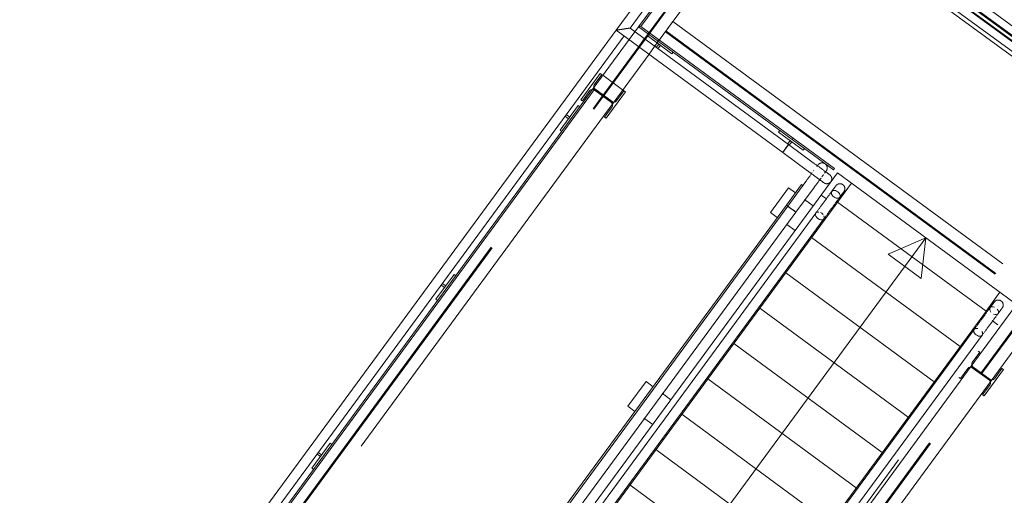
# Model space of a CAD drawing. Header units: metres. Extents: x 135583 to 135939, y 457896 to 458258.
# Tile 533 of 599: x 135704.68 to 135709.5, y 458153.05 to 458155.37. Entities that reach past the tile are written whole.
import ezdxf

# ---------------------------------------------------------------- set-up
doc = ezdxf.new("R2010")
doc.units = ezdxf.units.M
doc.linetypes.add('Hidden', pattern=[4, 2, -2])
doc.layers.add('NIEUWE INSTALLATIE', color=250, linetype='Continuous', lineweight=0)

msp = doc.modelspace()

# ---------------------------------------------------------------- linework, layer by layer
at = {"layer": 'NIEUWE INSTALLATIE', "linetype": 'Hidden'}
for p, q in [((135708.4192, 458156.1082), (135710.1744, 458154.8187)), ((135708.4192, 458156.1082), (135710.1744, 458154.8187)), ((135708.4222, 458156.1123), (135710.1774, 458154.8227)), ((135708.4222, 458156.1123), (135710.1774, 458154.8227)), ((135707.7528, 458155.2932), (135708.3294, 458156.078)), ((135707.7528, 458155.2932), (135708.3294, 458156.078)), ((135707.7528, 458155.2932), (135708.3294, 458156.078)), ((135707.7547, 458155.3043), (135708.3253, 458156.081)), ((135707.7547, 458155.3043), (135708.3253, 458156.081)), ((135707.7547, 458155.3043), (135708.3253, 458156.081)), ((135710.1404, 458154.7724), (135708.3852, 458156.0619)), ((135710.1404, 458154.7724), (135708.3852, 458156.0619)), ((135708.4098, 458156.0903), (135710.1602, 458154.8044)), ((135708.4127, 458156.0944), (135710.1631, 458154.8084)), ((135708.3757, 458156.044), (135707.7992, 458155.2592)), ((135708.3757, 458156.044), (135707.7992, 458155.2592)), ((135708.3757, 458156.044), (135707.7992, 458155.2592)), ((135707.8051, 458155.2672), (135707.8761, 458155.3639)), ((135707.8051, 458155.2672), (135707.8761, 458155.3639)), ((135707.8761, 458155.3639), (135709.6265, 458154.078)), ((135707.8761, 458155.3639), (135709.6265, 458154.078)), ((135707.6625, 458155.2758), (135707.69, 458155.3133)), ((135707.6625, 458155.2758), (135707.69, 458155.3133)), ((135707.6625, 458155.2758), (135707.69, 458155.3133)), ((135707.7363, 458155.2792), (135707.7547, 458155.3042)), ((135707.7363, 458155.2792), (135707.7547, 458155.3042)), ((135707.7403, 458155.2762), (135707.7528, 458155.2932)), ((135707.7403, 458155.2762), (135707.7528, 458155.2932)), ((135707.8391, 458155.3136), (135709.5895, 458154.0276)), ((135707.8391, 458155.3136), (135709.5895, 458154.0276)), ((135707.8421, 458155.3176), (135709.5924, 458154.0316)), ((135707.8421, 458155.3176), (135709.5924, 458154.0316)), ((135707.5331, 458155.0026), (135707.7088, 458155.2418)), ((135707.5331, 458155.0026), (135707.7088, 458155.2418)), ((135707.5371, 458154.9997), (135707.7128, 458155.2388)), ((135707.5371, 458154.9997), (135707.7128, 458155.2388)), ((135707.7088, 458155.2418), (135707.7362, 458155.2791)), ((135707.7088, 458155.2418), (135707.7362, 458155.2791)), ((135707.7088, 458155.2418), (135707.7362, 458155.2791)), ((135707.7128, 458155.2388), (135707.7403, 458155.2762)), ((135707.7128, 458155.2388), (135707.7403, 458155.2762)), ((135707.7128, 458155.2388), (135707.7403, 458155.2762)), ((135707.7865, 458155.242), (135707.7592, 458155.2048)), ((135707.7865, 458155.242), (135707.7592, 458155.2048)), ((135707.7865, 458155.242), (135707.7592, 458155.2048)), ((135707.5341, 458155.1011), (135707.6364, 458155.026)), ((135707.5341, 458155.1011), (135707.6364, 458155.026)), ((135707.4857, 458154.9381), (135707.5313, 458155.0002)), ((135707.4857, 458154.9381), (135707.5313, 458155.0002)), ((135707.4857, 458154.9381), (135707.5313, 458155.0002)), ((135707.5313, 458155.0002), (135707.5331, 458155.0026)), ((135707.5313, 458155.0002), (135707.5331, 458155.0026)), ((135707.5313, 458155.0002), (135707.5331, 458155.0026)), ((135707.5313, 458155.0002), (135707.5331, 458155.0026)), ((135707.5354, 458154.9973), (135707.5371, 458154.9996)), ((135707.5354, 458154.9973), (135707.5371, 458154.9996)), ((135707.5354, 458154.9973), (135707.5371, 458154.9996)), ((135707.5354, 458154.9973), (135707.5371, 458154.9996)), ((135707.4458, 458154.9675), (135707.4394, 458154.9722)), ((135707.4458, 458154.9675), (135707.4394, 458154.9722)), ((135707.4898, 458154.9352), (135707.5353, 458154.9972)), ((135707.4898, 458154.9352), (135707.5353, 458154.9972)), ((135707.4898, 458154.9352), (135707.5353, 458154.9972)), ((135705.8043, 458152.6495), (135707.4857, 458154.9381)), ((135705.8043, 458152.6495), (135707.4857, 458154.9381)), ((135705.8043, 458152.6495), (135707.4857, 458154.9381)), ((135705.8043, 458152.6495), (135707.4857, 458154.9381)), ((135705.8083, 458152.6465), (135707.4897, 458154.9351)), ((135705.8083, 458152.6465), (135707.4897, 458154.9351)), ((135705.8083, 458152.6465), (135707.4897, 458154.9351)), ((135705.8083, 458152.6465), (135707.4897, 458154.9351)), ((135707.5361, 458154.9011), (135705.8547, 458152.6125)), ((135707.5361, 458154.9011), (135705.8547, 458152.6125)), ((135707.5361, 458154.9011), (135705.8547, 458152.6125)), ((135707.5361, 458154.9011), (135705.8547, 458152.6125)), ((135708.6802, 458154.6242), (135706.9314, 458152.2439)), ((135709.5425, 458153.9907), (135708.6802, 458154.6242)), ((135707.7937, 458151.6104), (135709.5425, 458153.9907)), ((135709.3802, 458153.6456), (135709.6018, 458153.9472)), ((135709.3802, 458153.6456), (135709.6018, 458153.9472)), ((135709.3842, 458153.6426), (135709.6058, 458153.9442)), ((135709.3842, 458153.6426), (135709.6058, 458153.9442)), ((135707.9459, 458151.6933), (135709.3784, 458153.6432)), ((135707.9459, 458151.6933), (135709.3784, 458153.6432)), ((135707.9499, 458151.6903), (135709.3824, 458153.6402)), ((135707.9499, 458151.6903), (135709.3824, 458153.6402)), ((135709.3784, 458153.6432), (135709.3802, 458153.6456)), ((135709.3784, 458153.6432), (135709.3802, 458153.6456)), ((135709.3784, 458153.6432), (135709.3802, 458153.6456)), ((135709.3825, 458153.6403), (135709.3842, 458153.6426)), ((135709.3825, 458153.6403), (135709.3842, 458153.6426)), ((135709.3825, 458153.6403), (135709.3842, 458153.6426))]:
    msp.add_line(p, q, dxfattribs=at)
at = {"layer": 'NIEUWE INSTALLATIE'}
for p, q in [((135708.4468, 458156.1407), (135710.1972, 458154.8547)), ((135708.136, 458156.0526), (135707.5988, 458155.3215)), ((135707.6663, 458155.3318), (135708.1749, 458156.024)), ((135710.1261, 458154.758), (135708.3757, 458156.044)), ((135708.1991, 458156.0063), (135707.7083, 458155.3383)), ((135707.7195, 458155.34), (135708.2055, 458156.0015)), ((135707.69, 458155.3133), (135707.7083, 458155.3383)), ((135707.69, 458155.3133), (135707.7083, 458155.3383)), ((135707.7195, 458155.34), (135707.7083, 458155.3383)), ((135707.7083, 458155.3383), (135708.4586, 458154.7871)), ((135708.4634, 458154.7935), (135707.7195, 458155.34)), ((135707.5988, 458155.3215), (135704.684, 458151.354)), ((135704.7515, 458151.3643), (135707.6382, 458155.2936)), ((135707.5988, 458155.3215), (135708.4122, 458154.7239)), ((135708.4408, 458154.7628), (135707.6663, 458155.3318)), ((135707.7502, 458155.2951), (135707.7561, 458155.3032)), ((135707.8711, 458155.2063), (135707.7502, 458155.2951)), ((135707.4868, 458155.0367), (135707.6624, 458155.2758)), ((135707.4868, 458155.0367), (135707.6624, 458155.2758)), ((135707.7991, 458155.2592), (135707.7866, 458155.242)), ((135707.7991, 458155.2592), (135707.7866, 458155.242)), ((135707.7944, 458155.2371), (135707.8066, 458155.2537)), ((135707.8146, 458155.2477), (135707.8025, 458155.2312)), ((135707.8066, 458155.2537), (135707.8146, 458155.2477)), ((135707.7592, 458155.2047), (135707.5835, 458154.9656)), ((135707.7592, 458155.2047), (135707.5835, 458154.9656)), ((135707.877, 458155.2144), (135707.8711, 458155.2063)), ((135707.5212, 458155.1106), (135707.4265, 458154.9817)), ((135707.4918, 458155.0553), (135707.5285, 458155.1053)), ((135707.5285, 458155.1053), (135707.5212, 458155.1106)), ((135704.7935, 458151.3707), (135707.4868, 458155.0367)), ((135707.4914, 458155.0295), (135704.8047, 458151.3725)), ((135707.4337, 458154.9763), (135707.4705, 458155.0263)), ((135707.5835, 458154.9656), (135707.4868, 458155.0367)), ((135707.5835, 458154.9656), (135707.4868, 458155.0367)), ((135707.4914, 458155.0295), (135707.5752, 458154.9679)), ((135707.5788, 458154.9728), (135707.495, 458155.0343)), ((135707.549, 458154.8917), (135707.6437, 458155.0206)), ((135707.6365, 458155.0259), (135707.5998, 458154.976)), ((135707.6437, 458155.0206), (135707.6365, 458155.0259)), ((135707.413, 458154.9532), (135707.3242, 458154.8323)), ((135707.4211, 458154.9473), (135707.413, 458154.9532)), ((135707.4265, 458154.9817), (135707.4337, 458154.9763)), ((135707.5835, 458154.9656), (135707.5361, 458154.9011)), ((135707.5835, 458154.9656), (135707.5361, 458154.9011)), ((135707.5835, 458154.9656), (135707.5361, 458154.9011)), ((135707.3716, 458154.8968), (135707.355, 458154.909)), ((135707.5784, 458154.947), (135707.5417, 458154.897)), ((135707.3491, 458154.9009), (135707.3657, 458154.8888)), ((135707.3657, 458154.8888), (135707.3716, 458154.8968)), ((135707.5417, 458154.897), (135707.549, 458154.8917)), ((135707.3242, 458154.8323), (135707.3323, 458154.8264)), ((135708.3923, 458154.8234), (135708.3982, 458154.8314)), ((135708.5131, 458154.7346), (135708.3923, 458154.8234)), ((135708.4365, 458154.7654), (135708.4487, 458154.7819)), ((135708.4389, 458154.7602), (135708.4367, 458154.7572)), ((135708.4408, 458154.7628), (135708.4404, 458154.7622)), ((135708.4409, 458154.7629), (135708.5617, 458154.6741)), ((135708.4567, 458154.776), (135708.4446, 458154.7595)), ((135708.4487, 458154.7819), (135708.4567, 458154.776)), ((135708.4634, 458154.7935), (135708.4586, 458154.7871)), ((135708.4586, 458154.787), (135708.4634, 458154.7935)), ((135708.6601, 458154.639), (135708.4586, 458154.787)), ((135708.4634, 458154.7935), (135708.6648, 458154.6455)), ((135708.5331, 458154.6351), (135708.4123, 458154.7239)), ((135708.4266, 458154.7434), (135708.4229, 458154.7384)), ((135708.4337, 458154.7531), (135708.4303, 458154.7485)), ((135708.5191, 458154.7426), (135708.5131, 458154.7346)), ((135708.5331, 458154.6351), (135708.534, 458154.6345)), ((135708.5634, 458154.6341), (135708.5647, 458154.6358)), ((135708.617, 458154.6226), (135708.6173, 458154.623)), ((135708.6648, 458154.6455), (135708.6601, 458154.639)), ((135708.5044, 458154.5673), (135708.4304, 458154.4666)), ((135708.4368, 458154.4618), (135708.5257, 458154.5827)), ((135708.5108, 458154.5626), (135708.5044, 458154.5673)), ((135708.7487, 458154.5739), (135708.6692, 458154.4656)), ((135708.7487, 458154.5739), (135708.6807, 458154.4812)), ((135708.3521, 458154.431), (135708.441, 458154.5519)), ((135708.441, 458154.5519), (135708.4748, 458154.527)), ((135708.5659, 458154.5531), (135708.4771, 458154.4322)), ((135708.5659, 458154.5531), (135708.5666, 458154.5539)), ((135708.5188, 458154.4946), (135708.5618, 458154.4631)), ((135708.6263, 458154.4971), (135708.6007, 458154.5159)), ((135708.6807, 458154.4812), (135709.406, 458153.9484)), ((135708.5745, 458154.4282), (135706.991, 458152.2728)), ((135708.6692, 458154.4656), (135706.9999, 458152.1936)), ((135707.0386, 458152.5722), (135708.4304, 458154.4666)), ((135708.4368, 458154.4618), (135707.0451, 458152.5674)), ((135707.0853, 458152.5378), (135708.4771, 458154.4322)), ((135708.386, 458154.4061), (135708.3521, 458154.431)), ((135708.4304, 458154.4666), (135708.4368, 458154.4618)), ((135708.4304, 458154.4666), (135708.4368, 458154.4618)), ((135708.4368, 458154.4618), (135708.457, 458154.447)), ((135708.457, 458154.447), (135708.4771, 458154.4322)), ((135708.5748, 458154.4285), (135708.5745, 458154.4282)), ((135708.5965, 458154.4308), (135708.6034, 458154.4268)), ((135708.6034, 458154.4268), (135708.6095, 458154.4211)), ((135707.0299, 458152.2442), (135708.6134, 458154.3996)), ((135708.5742, 458154.4132), (135708.5724, 458154.4198)), ((135708.473, 458154.3422), (135708.432, 458154.3723)), ((135707.394, 458151.9698), (135709.1114, 458154.3075)), ((135708.5538, 458154.3085), (135709.2791, 458153.7757)), ((135709.1114, 458154.3075), (135708.9283, 458154.2271)), ((135709.1114, 458154.3075), (135709.0894, 458154.1087)), ((135709.0894, 458154.1087), (135708.9283, 458154.2271)), ((135708.4269, 458154.1359), (135709.1522, 458153.603)), ((135706.8069, 458154.1282), (135706.7181, 458154.0073)), ((135706.7655, 458154.0718), (135706.7489, 458154.084)), ((135706.815, 458154.1223), (135706.8069, 458154.1282)), ((135706.743, 458154.0759), (135706.7596, 458154.0638)), ((135706.7596, 458154.0638), (135706.7655, 458154.0718)), ((135709.3945, 458153.9327), (135709.474, 458154.0411)), ((135709.406, 458153.9484), (135709.474, 458154.0411)), ((135706.7181, 458154.0073), (135706.7262, 458154.0014)), ((135708.3, 458153.9632), (135709.0253, 458153.4303)), ((135709.3338, 458153.6796), (135709.5554, 458153.9813)), ((135709.3338, 458153.6796), (135709.5554, 458153.9813)), ((135709.4297, 458153.944), (135709.4255, 458153.9506)), ((135707.7252, 458151.6607), (135709.3945, 458153.9327)), ((135709.3945, 458153.9327), (135709.3997, 458153.9289)), ((135709.6521, 458153.9102), (135709.4306, 458153.6086)), ((135709.6521, 458153.9102), (135709.4306, 458153.6086)), ((135709.4351, 458153.9028), (135709.463, 458153.8824)), ((135709.3481, 458153.8598), (135707.7646, 458151.7044)), ((135709.3484, 458153.8602), (135709.3482, 458153.8598)), ((135707.8035, 458151.6758), (135709.3871, 458153.8312)), ((135708.1732, 458153.7905), (135708.8985, 458153.2576)), ((135709.3389, 458153.6983), (135709.3756, 458153.7483)), ((135709.3756, 458153.7483), (135709.3683, 458153.7536)), ((135707.8995, 458151.7273), (135709.3338, 458153.6796)), ((135707.8995, 458151.7273), (135709.3338, 458153.6796)), ((135709.2808, 458153.6193), (135709.3176, 458153.6693)), ((135709.4306, 458153.6086), (135709.3338, 458153.6796)), ((135709.4306, 458153.6086), (135709.3338, 458153.6796)), ((135709.3385, 458153.6725), (135709.4223, 458153.6109)), ((135709.4259, 458153.6157), (135709.3421, 458153.6773)), ((135709.3961, 458153.5346), (135709.4908, 458153.6636)), ((135709.4836, 458153.6689), (135709.4469, 458153.6189)), ((135709.4908, 458153.6636), (135709.4836, 458153.6689)), ((135707.6562, 458153.4838), (135707.7451, 458153.6047)), ((135707.7451, 458153.6047), (135707.7789, 458153.5798)), ((135709.4306, 458153.6086), (135707.9962, 458151.6563)), ((135709.4306, 458153.6086), (135707.9962, 458151.6563)), ((135708.0463, 458153.6178), (135708.7716, 458153.0849)), ((135709.2736, 458153.6246), (135709.2808, 458153.6193)), ((135709.4255, 458153.5899), (135709.3888, 458153.54)), ((135707.8229, 458153.5474), (135707.8659, 458153.5159)), ((135709.3888, 458153.54), (135709.3961, 458153.5346)), ((135707.6901, 458153.4589), (135707.6562, 458153.4838)), ((135707.7771, 458153.395), (135707.7341, 458153.4266)), ((135707.9194, 458153.4451), (135708.6447, 458152.9122)), ((135706.2008, 458153.3032), (135706.112, 458153.1823)), ((135706.2089, 458153.2973), (135706.2008, 458153.3032)), ((135707.7926, 458153.2724), (135708.5179, 458152.7395)), ((135706.1369, 458153.2509), (135706.1534, 458153.2388)), ((135706.1594, 458153.2468), (135706.1428, 458153.259)), ((135706.1534, 458153.2388), (135706.1594, 458153.2468)), ((135706.112, 458153.1823), (135706.1201, 458153.1764)), ((135707.6657, 458153.0997), (135708.391, 458152.5669))]:
    msp.add_line(p, q, dxfattribs=at)
at = {"layer": 'NIEUWE INSTALLATIE', "flags": 128}
for points in [[(135708.5617, 458154.6741), (135708.565, 458154.6717), (135708.5682, 458154.6693), (135708.5714, 458154.667), (135708.5746, 458154.6646), (135708.5777, 458154.6623), (135708.5809, 458154.66), (135708.584, 458154.6577), (135708.5871, 458154.6554), (135708.5901, 458154.6532), (135708.5931, 458154.651), (135708.5961, 458154.6488), (135708.599, 458154.6467), (135708.6018, 458154.6446), (135708.6045, 458154.6426), (135708.6072, 458154.6406), (135708.6099, 458154.6387), (135708.6124, 458154.6368), (135708.6149, 458154.635), (135708.6173, 458154.6333), (135708.6195, 458154.6316), (135708.6217, 458154.63), (135708.6239, 458154.6284), (135708.6259, 458154.627), (135708.6278, 458154.6256), (135708.6296, 458154.6242), (135708.6312, 458154.623), (135708.6328, 458154.6218), (135708.6343, 458154.6208), (135708.6356, 458154.6198), (135708.6369, 458154.6189), (135708.638, 458154.6181), (135708.6389, 458154.6173), (135708.6398, 458154.6167), (135708.6405, 458154.6162), (135708.6412, 458154.6157), (135708.6416, 458154.6154), (135708.642, 458154.6151), (135708.6422, 458154.6149), (135708.6423, 458154.6149)], [(135708.5789, 458154.6552), (135708.5799, 458154.6566), (135708.5808, 458154.6578), (135708.5816, 458154.6589), (135708.5824, 458154.6599), (135708.583, 458154.6608), (135708.5835, 458154.6615), (135708.584, 458154.6621), (135708.5844, 458154.6626), (135708.5846, 458154.663), (135708.5848, 458154.6632), (135708.5849, 458154.6633)], [(135708.5849, 458154.6633), (135708.5848, 458154.6632), (135708.5847, 458154.663), (135708.5844, 458154.6627), (135708.5841, 458154.6623), (135708.5837, 458154.6617), (135708.5832, 458154.661), (135708.5826, 458154.6602), (135708.5819, 458154.6592), (135708.5811, 458154.6581), (135708.5808, 458154.6578)], [(135708.6173, 458154.6703), (135708.6164, 458154.6707), (135708.6155, 458154.6712), (135708.6146, 458154.6716), (135708.6137, 458154.672), (135708.6127, 458154.6723), (135708.6118, 458154.6726), (135708.6108, 458154.6728), (135708.6098, 458154.673), (135708.6088, 458154.6732), (135708.6078, 458154.6733), (135708.6068, 458154.6734), (135708.6058, 458154.6735), (135708.6048, 458154.6735), (135708.6038, 458154.6735), (135708.6028, 458154.6734), (135708.6019, 458154.6733), (135708.6009, 458154.6732), (135708.5999, 458154.673), (135708.5989, 458154.6727), (135708.5979, 458154.6725), (135708.597, 458154.6722), (135708.596, 458154.6718), (135708.5951, 458154.6715), (135708.5942, 458154.671), (135708.5933, 458154.6706), (135708.5924, 458154.6701), (135708.5916, 458154.6696), (135708.5908, 458154.669), (135708.5899, 458154.6685), (135708.5892, 458154.6678), (135708.5884, 458154.6672), (135708.5877, 458154.6665), (135708.587, 458154.6658), (135708.5863, 458154.6651), (135708.5856, 458154.6643), (135708.585, 458154.6635), (135708.5849, 458154.6633)], [(135708.6252, 458154.6337), (135708.6257, 458154.6345), (135708.6263, 458154.6354), (135708.6268, 458154.6362), (135708.6273, 458154.6371), (135708.6277, 458154.638), (135708.6281, 458154.6389), (135708.6285, 458154.6398), (135708.6288, 458154.6408), (135708.6291, 458154.6417), (135708.6293, 458154.6427), (135708.6295, 458154.6437), (135708.6297, 458154.6447), (135708.6298, 458154.6457), (135708.6299, 458154.6467), (135708.63, 458154.6477), (135708.63, 458154.6487), (135708.63, 458154.6497), (135708.6299, 458154.6507), (135708.6298, 458154.6516), (135708.6297, 458154.6526), (135708.6295, 458154.6536), (135708.6292, 458154.6546), (135708.629, 458154.6556), (135708.6287, 458154.6565), (135708.6283, 458154.6575), (135708.628, 458154.6584), (135708.6276, 458154.6593), (135708.6271, 458154.6602), (135708.6266, 458154.6611), (135708.6261, 458154.6619), (135708.6255, 458154.6627), (135708.625, 458154.6636), (135708.6243, 458154.6643), (135708.6237, 458154.6651), (135708.623, 458154.6658), (135708.6223, 458154.6665), (135708.6216, 458154.6672)], [(135708.5257, 458154.5827), (135708.528, 458154.5859), (135708.5304, 458154.5892), (135708.5327, 458154.5924), (135708.5351, 458154.5955), (135708.5374, 458154.5987), (135708.5397, 458154.6019), (135708.542, 458154.605), (135708.5443, 458154.6081), (135708.5465, 458154.6111), (135708.5487, 458154.6141), (135708.5509, 458154.617), (135708.553, 458154.6199), (135708.5551, 458154.6228), (135708.5571, 458154.6255)], [(135708.6137, 458154.5759), (135708.6137, 458154.576), (135708.6135, 458154.5761), (135708.6132, 458154.5764), (135708.6127, 458154.5767), (135708.6121, 458154.5771), (135708.6114, 458154.5776), (135708.6106, 458154.5782), (135708.6096, 458154.5789), (135708.6086, 458154.5797), (135708.6074, 458154.5806), (135708.6061, 458154.5816), (135708.6046, 458154.5826), (135708.6031, 458154.5838), (135708.6014, 458154.585), (135708.5997, 458154.5863), (135708.5978, 458154.5876), (135708.5958, 458154.5891), (135708.5937, 458154.5906), (135708.5916, 458154.5922), (135708.5893, 458154.5939), (135708.5869, 458154.5956), (135708.5845, 458154.5974), (135708.582, 458154.5993), (135708.5794, 458154.6012), (135708.5767, 458154.6031), (135708.5739, 458154.6052), (135708.5711, 458154.6072), (135708.5683, 458154.6093), (135708.5653, 458154.6115), (135708.5623, 458154.6137), (135708.5593, 458154.6159), (135708.5562, 458154.6182), (135708.5531, 458154.6204), (135708.55, 458154.6227), (135708.5468, 458154.6251), (135708.5437, 458154.6274), (135708.5404, 458154.6298), (135708.5372, 458154.6321), (135708.534, 458154.6345), (135708.5331, 458154.6351)], [(135708.612, 458154.6158), (135708.6105, 458154.6137), (135708.6089, 458154.6115), (135708.6072, 458154.6093), (135708.6055, 458154.6069), (135708.6037, 458154.6045)], [(135708.6252, 458154.6337), (135708.6251, 458154.6336), (135708.625, 458154.6334), (135708.6247, 458154.6331), (135708.6244, 458154.6327), (135708.624, 458154.6321), (135708.6235, 458154.6314), (135708.6228, 458154.6306), (135708.6221, 458154.6296), (135708.6214, 458154.6285), (135708.6205, 458154.6273), (135708.6195, 458154.626), (135708.6185, 458154.6246), (135708.6173, 458154.623)], [(135708.6214, 458154.6285), (135708.6219, 458154.6293), (135708.6227, 458154.6303), (135708.6233, 458154.6312), (135708.6238, 458154.6319), (135708.6243, 458154.6325), (135708.6246, 458154.633), (135708.6249, 458154.6334), (135708.6251, 458154.6336), (135708.6251, 458154.6337)], [(135708.6423, 458154.6148), (135708.6423, 458154.6149), (135708.6421, 458154.615), (135708.6417, 458154.6153), (135708.6413, 458154.6156), (135708.6407, 458154.616), (135708.64, 458154.6165), (135708.6392, 458154.6172), (135708.6382, 458154.6179), (135708.6372, 458154.6186), (135708.6369, 458154.6189)], [(135708.6475, 458154.5811), (135708.648, 458154.5819), (135708.6486, 458154.5827), (135708.6491, 458154.5835), (135708.6495, 458154.5844), (135708.6499, 458154.5852), (135708.6503, 458154.5861), (135708.6507, 458154.587), (135708.651, 458154.5879), (135708.6513, 458154.5889), (135708.6515, 458154.5898), (135708.6517, 458154.5907), (135708.6519, 458154.5917), (135708.652, 458154.5926), (135708.6521, 458154.5936), (135708.6522, 458154.5946), (135708.6522, 458154.5955), (135708.6522, 458154.5965), (135708.6521, 458154.5975), (135708.652, 458154.5984), (135708.6518, 458154.5994), (135708.6517, 458154.6003), (135708.6514, 458154.6013), (135708.6512, 458154.6022), (135708.6509, 458154.6031), (135708.6506, 458154.604), (135708.6502, 458154.6049), (135708.6498, 458154.6058), (135708.6494, 458154.6067), (135708.6489, 458154.6075), (135708.6484, 458154.6083), (135708.6479, 458154.6091), (135708.6473, 458154.6099), (135708.6467, 458154.6107), (135708.6461, 458154.6114), (135708.6454, 458154.6121), (135708.6447, 458154.6128), (135708.644, 458154.6135), (135708.6433, 458154.6141), (135708.6425, 458154.6147), (135708.6423, 458154.6148)], [(135708.5999, 458154.5993), (135708.5979, 458154.5966), (135708.5959, 458154.5939), (135708.5939, 458154.5911), (135708.5917, 458154.5882), (135708.5896, 458154.5853), (135708.5874, 458154.5823), (135708.5852, 458154.5793), (135708.5829, 458154.5762), (135708.5806, 458154.5731), (135708.5783, 458154.57), (135708.576, 458154.5668), (135708.5737, 458154.5636), (135708.5713, 458154.5604), (135708.569, 458154.5572), (135708.5666, 458154.554), (135708.5659, 458154.5531)], [(135708.6086, 458154.5797), (135708.6094, 458154.5791), (135708.6103, 458154.5784), (135708.6112, 458154.5778), (135708.6119, 458154.5772), (135708.6126, 458154.5768), (135708.613, 458154.5764), (135708.6134, 458154.5762), (135708.6136, 458154.576), (135708.6137, 458154.5759)], [(135708.6137, 458154.5759), (135708.6145, 458154.5754), (135708.6153, 458154.5748), (135708.6162, 458154.5744), (135708.617, 458154.5739), (135708.6179, 458154.5735), (135708.6188, 458154.5731), (135708.6197, 458154.5727), (135708.6206, 458154.5724), (135708.6215, 458154.5721), (135708.6224, 458154.5719), (135708.6234, 458154.5717), (135708.6243, 458154.5715), (135708.6253, 458154.5714), (135708.6263, 458154.5713), (135708.6272, 458154.5713), (135708.6282, 458154.5712), (135708.6291, 458154.5713), (135708.6301, 458154.5713), (135708.6311, 458154.5714), (135708.632, 458154.5716), (135708.633, 458154.5717), (135708.6339, 458154.572), (135708.6349, 458154.5722), (135708.6358, 458154.5725), (135708.6367, 458154.5728), (135708.6376, 458154.5732), (135708.6385, 458154.5736), (135708.6393, 458154.574), (135708.6402, 458154.5745), (135708.641, 458154.575), (135708.6418, 458154.5755), (135708.6426, 458154.5761), (135708.6433, 458154.5767), (135708.6441, 458154.5773), (135708.6448, 458154.578), (135708.6455, 458154.5787), (135708.6461, 458154.5794), (135708.6467, 458154.5801), (135708.6473, 458154.5809), (135708.6475, 458154.5811)], [(135708.6725, 458154.5617), (135708.6731, 458154.5624), (135708.6738, 458154.5632), (135708.6744, 458154.5639), (135708.6751, 458154.5646), (135708.6758, 458154.5652), (135708.6765, 458154.5659), (135708.6773, 458154.5665), (135708.678, 458154.567), (135708.6788, 458154.5676), (135708.6797, 458154.5681), (135708.6805, 458154.5686), (135708.6813, 458154.569), (135708.6822, 458154.5694), (135708.6831, 458154.5698), (135708.684, 458154.5701), (135708.6849, 458154.5704), (135708.6859, 458154.5707), (135708.6868, 458154.5709), (135708.6878, 458154.5711), (135708.6887, 458154.5713), (135708.6897, 458154.5714), (135708.6906, 458154.5715), (135708.6916, 458154.5715), (135708.6926, 458154.5715), (135708.6935, 458154.5715), (135708.6945, 458154.5714), (135708.6954, 458154.5713), (135708.6964, 458154.5711), (135708.6973, 458154.5709), (135708.6983, 458154.5707), (135708.6992, 458154.5704), (135708.7001, 458154.5701), (135708.701, 458154.5698), (135708.7019, 458154.5694), (135708.7028, 458154.569), (135708.7036, 458154.5685), (135708.7045, 458154.568), (135708.7053, 458154.5675), (135708.7061, 458154.567), (135708.7063, 458154.5668)], [(135708.7063, 458154.5668), (135708.7071, 458154.5662), (135708.7078, 458154.5656), (135708.7085, 458154.565), (135708.7092, 458154.5643), (135708.7099, 458154.5636), (135708.7105, 458154.5629), (135708.7111, 458154.5621), (135708.7117, 458154.5613), (135708.7122, 458154.5605), (135708.7128, 458154.5597), (135708.7132, 458154.5589), (135708.7137, 458154.558), (135708.7141, 458154.5571), (135708.7145, 458154.5562), (135708.7148, 458154.5553), (135708.7151, 458154.5544), (135708.7154, 458154.5535), (135708.7156, 458154.5526), (135708.7158, 458154.5516), (135708.7159, 458154.5507), (135708.716, 458154.5497), (135708.7161, 458154.5487), (135708.7162, 458154.5478), (135708.7162, 458154.5468), (135708.7161, 458154.5458), (135708.716, 458154.5449), (135708.7159, 458154.5439), (135708.7158, 458154.543), (135708.7156, 458154.542), (135708.7153, 458154.5411), (135708.7151, 458154.5401), (135708.7148, 458154.5392), (135708.7144, 458154.5383), (135708.714, 458154.5374), (135708.7136, 458154.5366), (135708.7132, 458154.5357), (135708.7127, 458154.5349), (135708.7122, 458154.5341), (135708.7116, 458154.5333), (135708.7115, 458154.5331)], [(135708.6725, 458154.5617), (135708.6725, 458154.5616), (135708.6724, 458154.5614), (135708.6721, 458154.5611), (135708.6718, 458154.5606), (135708.6714, 458154.56), (135708.6708, 458154.5593), (135708.6702, 458154.5585), (135708.6695, 458154.5576), (135708.6688, 458154.5565), (135708.6679, 458154.5553), (135708.6669, 458154.554), (135708.6659, 458154.5525), (135708.6647, 458154.551), (135708.6635, 458154.5493), (135708.6622, 458154.5476), (135708.6608, 458154.5457), (135708.6594, 458154.5437), (135708.6579, 458154.5416), (135708.6563, 458154.5395), (135708.6546, 458154.5372), (135708.6529, 458154.5349), (135708.6511, 458154.5324), (135708.6492, 458154.5299), (135708.6473, 458154.5273), (135708.6453, 458154.5246), (135708.6433, 458154.5219), (135708.6412, 458154.519), (135708.6391, 458154.5162), (135708.637, 458154.5132), (135708.6348, 458154.5103), (135708.6326, 458154.5072), (135708.6303, 458154.5042), (135708.628, 458154.5011), (135708.6257, 458154.4979), (135708.6234, 458154.4948), (135708.6211, 458154.4916), (135708.6187, 458154.4884), (135708.6163, 458154.4852), (135708.614, 458154.4819), (135708.6116, 458154.4787), (135708.6092, 458154.4755), (135708.6069, 458154.4723), (135708.6045, 458154.4691), (135708.6022, 458154.4659), (135708.5999, 458154.4628), (135708.5976, 458154.4596), (135708.5953, 458154.4565), (135708.5931, 458154.4535), (135708.5909, 458154.4505), (135708.5887, 458154.4475), (135708.5866, 458154.4446), (135708.5845, 458154.4418), (135708.5824, 458154.439), (135708.5804, 458154.4363), (135708.5785, 458154.4336), (135708.5766, 458154.4311), (135708.5748, 458154.4286), (135708.5745, 458154.4282)], [(135708.6134, 458154.3996), (135708.6152, 458154.4021), (135708.6171, 458154.4046), (135708.619, 458154.4072), (135708.621, 458154.4099), (135708.6231, 458154.4127), (135708.6251, 458154.4156), (135708.6273, 458154.4184), (135708.6294, 458154.4214), (135708.6316, 458154.4244), (135708.6339, 458154.4274), (135708.6361, 458154.4305), (135708.6384, 458154.4336), (135708.6407, 458154.4368), (135708.6431, 458154.44), (135708.6454, 458154.4432), (135708.6478, 458154.4464), (135708.6501, 458154.4496), (135708.6525, 458154.4528), (135708.6549, 458154.456), (135708.6572, 458154.4592), (135708.6596, 458154.4625), (135708.6619, 458154.4656), (135708.6643, 458154.4688), (135708.6666, 458154.472), (135708.6689, 458154.4751), (135708.6711, 458154.4781), (135708.6734, 458154.4812), (135708.6756, 458154.4842), (135708.6777, 458154.4871), (135708.6798, 458154.49), (135708.6819, 458154.4928), (135708.6839, 458154.4956), (135708.6859, 458154.4983), (135708.6878, 458154.5009), (135708.6897, 458154.5034), (135708.6915, 458154.5059), (135708.6932, 458154.5082), (135708.6949, 458154.5105), (135708.6965, 458154.5127), (135708.6981, 458154.5148), (135708.6995, 458154.5168), (135708.7009, 458154.5187), (135708.7022, 458154.5205), (135708.7035, 458154.5221), (135708.7046, 458154.5237), (135708.7057, 458154.5252), (135708.7066, 458154.5265), (135708.7075, 458154.5277), (135708.7083, 458154.5288), (135708.7091, 458154.5298), (135708.7097, 458154.5306), (135708.7102, 458154.5313), (135708.7107, 458154.5319), (135708.711, 458154.5324), (135708.7112, 458154.5328), (135708.7114, 458154.533), (135708.7115, 458154.5331)], [(135708.6622, 458154.5067), (135708.6575, 458154.5109), (135708.6537, 458154.5156), (135708.6512, 458154.5206), (135708.6501, 458154.5256), (135708.6504, 458154.5301), (135708.6522, 458154.5339), (135708.6553, 458154.5368), (135708.6595, 458154.5385), (135708.6646, 458154.5389), (135708.6701, 458154.538), (135708.6758, 458154.5358), (135708.6811, 458154.5325)], [(135708.6811, 458154.5325), (135708.6858, 458154.5284), (135708.6896, 458154.5237), (135708.6921, 458154.5187), (135708.6932, 458154.5137), (135708.6929, 458154.5092), (135708.6911, 458154.5053), (135708.688, 458154.5025), (135708.6838, 458154.5008), (135708.6787, 458154.5004), (135708.6732, 458154.5013), (135708.6675, 458154.5035), (135708.6622, 458154.5067)], [(135708.6688, 458154.5565), (135708.6693, 458154.5572), (135708.67, 458154.5582), (135708.6706, 458154.559), (135708.6712, 458154.5598), (135708.6716, 458154.5604), (135708.672, 458154.5609), (135708.6723, 458154.5613), (135708.6725, 458154.5615), (135708.6725, 458154.5616)], [(135708.7115, 458154.5331), (135708.7114, 458154.533), (135708.7113, 458154.5328), (135708.711, 458154.5325), (135708.7107, 458154.532), (135708.7103, 458154.5314), (135708.7098, 458154.5307), (135708.7092, 458154.5299), (135708.7085, 458154.529), (135708.7077, 458154.5279), (135708.7076, 458154.5277)], [(135708.5724, 458154.4198), (135708.5731, 458154.4257), (135708.5745, 458154.4282)], [(135708.5745, 458154.4282), (135708.5764, 458154.4302), (135708.5818, 458154.4327), (135708.5887, 458154.433)], [(135708.5845, 458154.401), (135708.5784, 458154.4067), (135708.5742, 458154.4132)], [(135708.5992, 458154.3948), (135708.5917, 458154.3969), (135708.5845, 458154.401)], [(135708.6134, 458154.3996), (135708.6115, 458154.3976), (135708.6061, 458154.3951), (135708.5992, 458154.3948)], [(135708.6137, 458154.4146), (135708.6155, 458154.4079), (135708.6148, 458154.402), (135708.6134, 458154.3996)], [(135709.4462, 458153.9933), (135709.4461, 458153.9932), (135709.446, 458153.993), (135709.4458, 458153.9927), (135709.4454, 458153.9922), (135709.445, 458153.9917), (135709.4445, 458153.991), (135709.4439, 458153.9901), (135709.4432, 458153.9892), (135709.4424, 458153.9881), (135709.4415, 458153.9869), (135709.4406, 458153.9856), (135709.4395, 458153.9842), (135709.4384, 458153.9826), (135709.4372, 458153.981), (135709.4359, 458153.9792), (135709.4345, 458153.9773), (135709.433, 458153.9753), (135709.4315, 458153.9733), (135709.4299, 458153.9711), (135709.4282, 458153.9688), (135709.4265, 458153.9665), (135709.4247, 458153.964), (135709.4229, 458153.9615), (135709.4209, 458153.9589), (135709.419, 458153.9562), (135709.417, 458153.9535), (135709.4149, 458153.9507), (135709.4128, 458153.9478), (135709.4106, 458153.9449), (135709.4084, 458153.9419), (135709.4062, 458153.9388), (135709.404, 458153.9358), (135709.4017, 458153.9327), (135709.3994, 458153.9295), (135709.3971, 458153.9264), (135709.3947, 458153.9232), (135709.3924, 458153.92), (135709.39, 458153.9168), (135709.3876, 458153.9135), (135709.3853, 458153.9103), (135709.3829, 458153.9071), (135709.3805, 458153.9039), (135709.3782, 458153.9007), (135709.3759, 458153.8975), (135709.3735, 458153.8944), (135709.3712, 458153.8912), (135709.369, 458153.8882), (135709.3667, 458153.8851), (135709.3645, 458153.8821), (135709.3624, 458153.8791), (135709.3602, 458153.8762), (135709.3581, 458153.8734), (135709.3561, 458153.8706), (135709.3541, 458153.8679), (135709.3521, 458153.8652), (135709.3503, 458153.8627), (135709.3484, 458153.8602), (135709.3481, 458153.8598)], [(135709.4424, 458153.9881), (135709.4429, 458153.9888), (135709.4436, 458153.9898), (135709.4443, 458153.9907), (135709.4448, 458153.9914), (135709.4453, 458153.992), (135709.4457, 458153.9925), (135709.4459, 458153.9929), (135709.4461, 458153.9931), (135709.4462, 458153.9933)], [(135709.4462, 458153.9933), (135709.4468, 458153.994), (135709.4474, 458153.9948), (135709.448, 458153.9955), (135709.4487, 458153.9962), (135709.4494, 458153.9968), (135709.4502, 458153.9975), (135709.4509, 458153.9981), (135709.4517, 458153.9987), (135709.4525, 458153.9992), (135709.4533, 458153.9997), (135709.4541, 458154.0002), (135709.455, 458154.0006), (135709.4559, 458154.001), (135709.4568, 458154.0014), (135709.4577, 458154.0018), (135709.4586, 458154.0021), (135709.4595, 458154.0023), (135709.4605, 458154.0025), (135709.4614, 458154.0027), (135709.4624, 458154.0029), (135709.4633, 458154.003), (135709.4643, 458154.0031), (135709.4652, 458154.0031), (135709.4662, 458154.0031), (135709.4672, 458154.0031), (135709.4681, 458154.003), (135709.4691, 458154.0029), (135709.4701, 458154.0027), (135709.471, 458154.0025), (135709.4719, 458154.0023), (135709.4729, 458154.002), (135709.4738, 458154.0017), (135709.4747, 458154.0014), (135709.4756, 458154.001), (135709.4764, 458154.0006), (135709.4773, 458154.0001), (135709.4781, 458153.9996), (135709.479, 458153.9991), (135709.4797, 458153.9986), (135709.48, 458153.9984)], [(135709.48, 458153.9984), (135709.4807, 458153.9978), (135709.4815, 458153.9972), (135709.4822, 458153.9966), (135709.4829, 458153.9959), (135709.4835, 458153.9952), (135709.4842, 458153.9945), (135709.4848, 458153.9937), (135709.4854, 458153.9929), (135709.4859, 458153.9921), (135709.4864, 458153.9913), (135709.4869, 458153.9905), (135709.4873, 458153.9896), (135709.4877, 458153.9887), (135709.4881, 458153.9879), (135709.4884, 458153.987), (135709.4888, 458153.986), (135709.489, 458153.9851), (135709.4892, 458153.9842), (135709.4894, 458153.9832), (135709.4896, 458153.9823), (135709.4897, 458153.9813), (135709.4898, 458153.9803), (135709.4898, 458153.9794), (135709.4898, 458153.9784), (135709.4898, 458153.9774), (135709.4897, 458153.9765), (135709.4896, 458153.9755), (135709.4894, 458153.9746), (135709.4892, 458153.9736), (135709.489, 458153.9727), (135709.4887, 458153.9718), (135709.4884, 458153.9708), (135709.4881, 458153.9699), (135709.4877, 458153.9691), (135709.4873, 458153.9682), (135709.4868, 458153.9673), (135709.4863, 458153.9665), (135709.4858, 458153.9657), (135709.4853, 458153.9649), (135709.4851, 458153.9647)], [(135709.3871, 458153.8312), (135709.3889, 458153.8337), (135709.3908, 458153.8362), (135709.3927, 458153.8389), (135709.3947, 458153.8416), (135709.3967, 458153.8443), (135709.3988, 458153.8472), (135709.4009, 458153.8501), (135709.4031, 458153.853), (135709.4053, 458153.856), (135709.4075, 458153.8591), (135709.4098, 458153.8621), (135709.4121, 458153.8653), (135709.4144, 458153.8684), (135709.4167, 458153.8716), (135709.4191, 458153.8748), (135709.4214, 458153.878), (135709.4238, 458153.8812), (135709.4262, 458153.8844), (135709.4285, 458153.8876), (135709.4309, 458153.8909), (135709.4333, 458153.8941), (135709.4356, 458153.8973), (135709.4379, 458153.9004), (135709.4402, 458153.9036), (135709.4425, 458153.9067), (135709.4448, 458153.9098), (135709.447, 458153.9128), (135709.4492, 458153.9158), (135709.4514, 458153.9187), (135709.4535, 458153.9216), (135709.4556, 458153.9244), (135709.4576, 458153.9272), (135709.4596, 458153.9299), (135709.4615, 458153.9325), (135709.4633, 458153.935), (135709.4651, 458153.9375), (135709.4669, 458153.9398), (135709.4686, 458153.9421), (135709.4702, 458153.9443), (135709.4717, 458153.9464), (135709.4732, 458153.9484), (135709.4746, 458153.9503), (135709.4759, 458153.9521), (135709.4771, 458153.9538), (135709.4783, 458153.9553), (135709.4793, 458153.9568), (135709.4803, 458153.9581), (135709.4812, 458153.9593), (135709.482, 458153.9604), (135709.4827, 458153.9614), (135709.4833, 458153.9622), (135709.4839, 458153.963), (135709.4843, 458153.9636), (135709.4846, 458153.964), (135709.4849, 458153.9644), (135709.4851, 458153.9646), (135709.4851, 458153.9647)], [(135709.4255, 458153.9506), (135709.4237, 458153.9572), (135709.4245, 458153.9631), (135709.4258, 458153.9656)], [(135709.4258, 458153.9656), (135709.4278, 458153.9676), (135709.4332, 458153.9701), (135709.44, 458153.9703), (135709.4475, 458153.9683)], [(135709.4609, 458153.9585), (135709.4651, 458153.9519), (135709.4669, 458153.9453), (135709.4661, 458153.9394), (135709.4648, 458153.937)], [(135709.4851, 458153.9647), (135709.4851, 458153.9646), (135709.4849, 458153.9644), (135709.4847, 458153.9641), (135709.4844, 458153.9636), (135709.4839, 458153.9631), (135709.4834, 458153.9624), (135709.4828, 458153.9615), (135709.4821, 458153.9606), (135709.4813, 458153.9595), (135709.4812, 458153.9593)], [(135709.4648, 458153.937), (135709.4628, 458153.9349), (135709.4574, 458153.9324), (135709.4506, 458153.9322), (135709.4431, 458153.9342)], [(135709.3661, 458153.8638), (135709.3605, 458153.8647), (135709.3555, 458153.8643), (135709.3513, 458153.8626), (135709.3481, 458153.8598), (135709.3464, 458153.856), (135709.346, 458153.8514), (135709.3471, 458153.8465), (135709.3497, 458153.8415), (135709.3534, 458153.8367), (135709.3581, 458153.8326)], [(135709.3581, 458153.8326), (135709.3635, 458153.8293), (135709.3691, 458153.8272), (135709.3747, 458153.8263), (135709.3797, 458153.8267), (135709.3839, 458153.8283), (135709.3871, 458153.8312), (135709.3889, 458153.835), (135709.3892, 458153.8396), (135709.3881, 458153.8445), (135709.3855, 458153.8495)]]:
    msp.add_lwpolyline(points, dxfattribs=at)
at = {"layer": 'NIEUWE INSTALLATIE'}
for centre, major_axis, ratio, start_param, end_param in [((135707.5039, 458155.0464), (-0.0056, 0.0139), 1, 0.553574, 2.124371), ((135707.4825, 458155.0174), (-0.0078, 0.0128), 1, 5.105088, 6.675884), ((135707.5664, 458154.9558), (-0.015, 0.0012), 1, 2.588018, 4.158815), ((135707.5877, 458154.9849), (-0.015, 0.0012), 1, 1.017222, 2.588018), ((135708.4265, 458154.7434), (0.0143, 0.0195), 0.000001, 0.785398, 6.283185), ((135708.4265, 458154.7434), (0.0143, 0.0195), 0.000001, 1.317535, 2.356194), ((135708.457, 458154.447), (0.0201, -0.0148), 0.000001, 3.926991, 5.497787), ((135709.3296, 458153.6604), (-0.0078, 0.0128), 1, 5.105088, 6.675884), ((135709.351, 458153.6894), (-0.0056, 0.0139), 1, 0.553574, 2.124371), ((135709.4135, 458153.5988), (-0.015, 0.0012), 1, 2.588018, 4.158815), ((135709.4348, 458153.6278), (-0.015, 0.0012), 1, 1.017222, 2.588018)]:
    msp.add_ellipse(centre, major_axis=major_axis, ratio=ratio, start_param=start_param, end_param=end_param, dxfattribs=at)
at = {"layer": 'NIEUWE INSTALLATIE', "extrusion": (0, 0, -1)}
for major_axis, ratio, start_param, end_param in [((0.0143, 0.0195), 0.000001, 4.539184, 10.467936), ((0.0143, 0.0195), 0.000001, 4.072259, 10.205354), ((-0.0227, 0.0082), 1, 2.049606, 2.067769), ((-0.0143, -0.0195), 0.000001, 3.926991, 6.283185), ((0.0143, 0.0195), 0.000001, 1.836215, 2.308761)]:
    msp.add_ellipse((135708.4266, 458154.7434), major_axis=major_axis, ratio=ratio, start_param=start_param, end_param=end_param, dxfattribs=at)
at = {"layer": 'NIEUWE INSTALLATIE'}
msp.add_open_spline([(135707.6663, 458155.3318), (135707.6663, 458155.3318), (135707.6658, 458155.3318), (135707.6639, 458155.3315), (135707.6619, 458155.3312), (135707.6599, 458155.3309), (135707.658, 458155.3306), (135707.656, 458155.3303), (135707.6537, 458155.3299), (135707.6513, 458155.3295), (135707.6495, 458155.3293), (135707.6475, 458155.329), (135707.6455, 458155.3287), (135707.6434, 458155.3283), (135707.6413, 458155.328), (135707.6392, 458155.3277), (135707.637, 458155.3274), (135707.6348, 458155.327), (135707.6326, 458155.3267), (135707.6304, 458155.3264), (135707.6282, 458155.326), (135707.626, 458155.3257), (135707.6238, 458155.3253), (135707.6217, 458155.325), (135707.6197, 458155.3247), (135707.6176, 458155.3244), (135707.6157, 458155.3241), (135707.6138, 458155.3238), (135707.6114, 458155.3234), (135707.6092, 458155.3231), (135707.6072, 458155.3228), (135707.6053, 458155.3225), (135707.6033, 458155.3222), (135707.6013, 458155.3219), (135707.5994, 458155.3216), (135707.5988, 458155.3215), (135707.5988, 458155.3215)], degree=3, knots=[-1, -1, -1, -1, -0.916667, -0.875, -0.833333, -0.791667, -0.770833, -0.75, -0.708333, -0.6875, -0.666667, -0.645833, -0.625, -0.604167, -0.583333, -0.5625, -0.541667, -0.520833, -0.5, -0.479167, -0.458333, -0.4375, -0.416667, -0.395833, -0.375, -0.354167, -0.333333, -0.3125, -0.291667, -0.25, -0.229167, -0.208333, -0.166667, -0.125, -0.083333, 0, 0, 0, 0], dxfattribs=at)
for points in [[(135708.4439, 458154.7602), (135708.443, 458154.7612), (135708.4419, 458154.7621), (135708.4409, 458154.7629)], [(135708.4431, 458154.761), (135708.4435, 458154.7606), (135708.4439, 458154.7602), (135708.4443, 458154.7598)], [(135708.4123, 458154.7239), (135708.4133, 458154.7231), (135708.4145, 458154.7224), (135708.4157, 458154.7218)], [(135708.4163, 458154.7216), (135708.4157, 458154.7218), (135708.4152, 458154.7221), (135708.4147, 458154.7224)]]:
    msp.add_open_spline(points, degree=3, dxfattribs=at)

doc.saveas('drawing.dxf')
